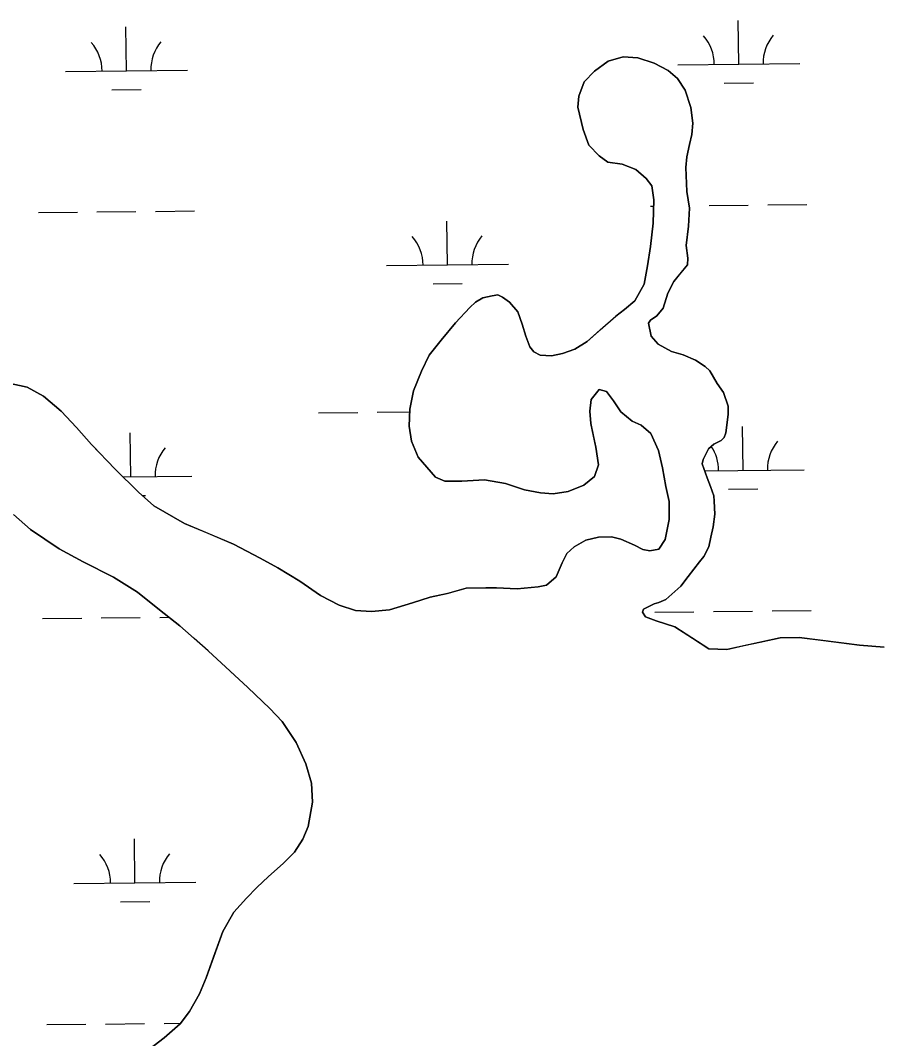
# Model space of a CAD drawing. Extents: x 3734862 to 3772949, y 391520 to 417239.
# Drawn here: x 3763210 to 3763917, y 410287 to 411121 of the extents above; entities that cross this region are included whole.
import ezdxf

# ---------------------------------------------------------------- set-up
doc = ezdxf.new("R2010")
doc.units = 0
doc.layers.add('V-TOPO-SHOR', color=7, linetype='Continuous')
doc.layers.add('V-WETL-SWMP', color=7, linetype='Continuous')

msp = doc.modelspace()

# ---------------------------------------------------------------- linework, layer by layer
at = {"layer": 'V-TOPO-SHOR'}
for p, q in [((3763199.397, 410824.275), (3763215.701, 410820.6289999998)), ((3763215.701, 410820.629), (3763229.2060000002, 410813.414)), ((3763229.2060000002, 410813.414), (3763243.487, 410801.02400000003)), ((3763243.487, 410801.02400000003), (3763256.1720000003, 410787.84299999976)), ((3763256.1720000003, 410787.843), (3763268.4560000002, 410773.8650000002)), ((3763268.4560000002, 410773.865), (3763287.879, 410753.496)), ((3763287.879, 410753.496), (3763306.909, 410734.718)), ((3763306.909, 410734.718), (3763319.603, 410723.528)), ((3763319.603, 410723.528), (3763344.6210000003, 410709.1059999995)), ((3763218.444, 410704.012), (3763204.56, 410716.40299999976)), ((3763344.6210000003, 410709.1059999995), (3763363.694, 410701.07299999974)), ((3763241.865, 410688.402), (3763218.444, 410704.012)), ((3763363.694, 410701.07300000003), (3763384.753999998, 410692.23800000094)), ((3763261.7219999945, 410677.5810000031), (3763241.865, 410688.402)), ((3763384.753999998, 410692.23800000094), (3763406.598, 410680.614)), ((3763406.598, 410680.614), (3763421.292, 410672.598)), ((3763286.349, 410665.14900000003), (3763261.7219999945, 410677.5810000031)), ((3763421.292, 410672.598), (3763439.1609999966, 410661.78400000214)), ((3763306.201, 410652.738), (3763286.349, 410665.14900000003)), ((3763439.1609999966, 410661.78400000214), (3763456.2290000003, 410650.178)), ((3763560.1070000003, 410651.77400000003), (3763575.6459999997, 410656.09500000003)), ((3763575.6459999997, 410656.09500000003), (3763591.565, 410656.431)), ((3763591.565, 410656.431), (3763600.322, 410656.396)), ((3763600.322, 410656.396), (3763617.431, 410655.53599999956)), ((3763617.431, 410655.53599999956), (3763634.5500000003, 410657.0639999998)), ((3763634.5500000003, 410657.064), (3763641.323, 410658.6310000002)), ((3763324.0550000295, 410638.3429999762), (3763306.201, 410652.738)), ((3763456.2290000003, 410650.178), (3763471.323, 410642.16299999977)), ((3763531.423, 410643.924), (3763546.167, 410648.642)), ((3763546.167, 410648.642), (3763560.1070000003, 410651.77400000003)), ((3763340.7219999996, 410625.14599999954), (3763324.0550000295, 410638.3429999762)), ((3763471.323, 410642.163), (3763484.835000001, 410637.7329999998)), ((3763497.964999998, 410636.88699999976), (3763512.6959999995, 410638.423)), ((3763512.6959999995, 410638.423), (3763531.423, 410643.924)), ((3763484.835000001, 410637.73299999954), (3763497.964999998, 410636.88699999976)), ((3763720.038, 410636.44), (3763722.4089999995, 410632.4529999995)), ((3763722.4089999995, 410632.4529999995), (3763731.1520000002, 410629.23600000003)), ((3763352.6210000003, 410614.75399999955), (3763340.7219999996, 410625.14599999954)), ((3763731.1520000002, 410629.23600000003), (3763746.6560000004, 410624.40199999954)), ((3763746.6560000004, 410624.40199999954), (3763760.949, 410615.194)), ((3763364.1239999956, 410604.76000000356), (3763352.6210000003, 410614.75399999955)), ((3763760.949, 410615.194), (3763774.4450000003, 410606.38599999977)), ((3763816.6520000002, 410611.799), (3763832.983, 410615.319)), ((3763832.983, 410615.319), (3763848.505, 410615.655)), ((3763848.505, 410615.655), (3763868.395, 410613.194)), ((3763868.395, 410613.194), (3763897.8310000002, 410609.5009999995)), ((3763378.401, 410591.5729999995), (3763364.1239999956, 410604.76000000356)), ((3763774.4450000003, 410606.38599999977), (3763789.168, 410605.93300000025)), ((3763789.168, 410605.933), (3763803.508, 410609.063)), ((3763803.508, 410609.063), (3763816.6520000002, 410611.799)), ((3763897.8310000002, 410609.5009999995), (3763918.119999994, 410607.832)), ((3763396.642, 410574.7889999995), (3763378.401, 410591.5729999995)), ((3763414.489, 410557.609), (3763396.642, 410574.7889999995)), ((3763424.796, 410546.822), (3763414.489, 410557.609)), ((3763436.271, 410529.668), (3763424.796, 410546.822)), ((3763444.164, 410512.12700000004), (3763436.271, 410529.668)), ((3763448.8789999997, 410496.1890000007), (3763444.164, 410512.12700000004)), ((3763449.616, 410480.66500000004), (3763448.8789999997, 410496.1890000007)), ((3763445.958, 410460.779), (3763449.616, 410480.66500000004)), ((3763441.543, 410450.449), (3763445.958, 410460.779)), ((3763434.735, 410439.73), (3763441.543, 410450.449)), ((3763425.548, 410430.61), (3763434.735, 410439.73)), ((3763413.569, 410419.912), (3763425.548, 410430.61)), ((3763403.9820000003, 410410.794), (3763413.569, 410419.912)), ((3763395.592, 410402.069), (3763403.9820000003, 410410.794)), ((3763385.2, 410390.568), (3763395.592, 410402.069)), ((3763375.9860000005, 410374.68400000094), (3763385.2, 410390.568)), ((3763368.342999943, 410353.6199998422), (3763375.986000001, 410374.68400000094)), ((3763362.312, 410336.929), (3763368.342999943, 410353.6199998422)), ((3763357.0870000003, 410323.815), (3763362.312, 410336.929)), ((3763348.674, 410309.121), (3763357.0870000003, 410323.815)), ((3763341.076, 410299.202), (3763348.674, 410309.121)), ((3763327.898999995, 410287.7089999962), (3763341.076, 410299.202)), ((3763311.5340000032, 410275.0360000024), (3763327.898999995, 410287.7089999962))]:
    msp.add_line(p, q, dxfattribs=at)
for points in [[(3763676.119, 411019.066), (3763671.392, 411031.819), (3763667.083, 411050.143), (3763667.914, 411059.293), (3763672.336, 411070.817), (3763680.727, 411079.542), (3763691.9, 411087.857), (3763704.252, 411091.391), (3763716.188, 411090.55), (3763729.702, 411086.12200000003), (3763741.22, 411080.107), (3763748.759, 411073.711), (3763755.089, 411064.137), (3763759.81, 411049.79000000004), (3763761.3540000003, 411037.05), (3763760.525, 411027.89900000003), (3763758.501, 411019.55), (3763756.4760000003, 411009.607), (3763755.644, 411000.855), (3763756.365, 410980.953), (3763758.702, 410967.414), (3763757.85, 410952.691), (3763755.8000000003, 410936.78), (3763757.352, 410926.427), (3763756.935, 410920.856), (3763751.3370000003, 410914.112), (3763745.738, 410907.368), (3763740.927, 410897.835), (3763736.901, 410885.512), (3763731.703, 410879.16500000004), (3763726.5160000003, 410875.602), (3763724.914, 410873.222), (3763727.261, 410862.466), (3763732.809, 410856.078), (3763743.93, 410850.065), (3763753.471, 410847.243), (3763763.4020000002, 410842.828), (3763771.342, 410837.624), (3763775.309, 410834.027), (3763781.24, 410823.658), (3763786.387, 410816.474), (3763790.323, 410805.316), (3763790.299, 410798.552), (3763789.475, 410791.787), (3763788.251, 410783.436), (3763787.042, 410779.46), (3763784.644, 410777.081), (3763778.664, 410773.92100000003), (3763774.273, 410770.355), (3763769.862, 410761.616), (3763769.051, 410758.036), (3763772.987, 410746.482), (3763775.7460000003, 410739.30700000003), (3763778.502, 410731.73600000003), (3763778.883, 410727.355), (3763779.241, 410716.609), (3763778.009, 410706.267), (3763775.987, 410697.91500000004), (3763774.365, 410689.963), (3763770.355, 410682.01900000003), (3763766.757, 410677.654), (3763757.557, 410665.749), (3763751.559, 410657.813), (3763739.1780000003, 410646.717), (3763733.598, 410644.35000000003), (3763729.614, 410643.17), (3763720.843, 410638.826), (3763720.038, 410636.442)], [(3763641.321, 410658.631), (3763649.306, 410665.364), (3763654.125, 410676.88800000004), (3763658.1350000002, 410684.433), (3763664.125, 410689.983), (3763673.698, 410695.51900000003), (3763684.055, 410697.866), (3763694.8000000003, 410698.22500000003), (3763702.353, 410696.205), (3763713.478, 410691.38800000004), (3763720.23, 410687.782), (3763726.196, 410686.563), (3763733.366, 410688.13), (3763738.5700000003, 410696.07), (3763741.816, 410712.37200000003), (3763741.872, 410727.097), (3763739.131, 410739.447), (3763736.403, 410754.579), (3763733.274, 410768.919), (3763726.96, 410782.87200000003), (3763719.026, 410789.668), (3763711.477, 410792.881), (3763702.3510000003, 410800.47500000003), (3763696.416, 410809.652), (3763690.475, 410817.23600000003), (3763684.5130000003, 410818.852), (3763678.113, 410810.518), (3763676.882, 410800.971), (3763677.64, 410791.01900000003), (3763679.989, 410780.26300000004), (3763681.9450000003, 410771.50200000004), (3763683.88, 410757.168), (3763680.661, 410747.626), (3763671.877, 410740.49700000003), (3763659.122, 410735.371), (3763646.779, 410733.43), (3763636.434, 410734.26300000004), (3763623.311, 410736.702), (3763607.81, 410741.935), (3763590.707, 410744.786), (3763571.998, 410743.661), (3763558.0700000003, 410743.715), (3763550.519, 410746.928), (3763536.254, 410763.3), (3763530.731, 410776.454), (3763528.789, 410788.797), (3763529.24, 410802.726), (3763532.4820000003, 410817.836), (3763538.909, 410833.73), (3763545.327, 410846.84), (3763554.924, 410859.14), (3763566.917, 410873.423), (3763578.509, 410886.112), (3763583.299, 410890.472), (3763589.2830000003, 410894.032), (3763596.8510000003, 410895.594), (3763601.629, 410896.373), (3763605.204, 410894.37), (3763611.1580000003, 410890.368), (3763617.894, 410882.38300000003), (3763621.437, 410872.419), (3763624.585, 410862.458), (3763627.735, 410853.69), (3763630.903, 410849.699), (3763636.066, 410846.893), (3763645.616, 410846.45900000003), (3763654.379, 410848.417), (3763664.74, 410851.958), (3763674.714, 410858.288), (3763685.494, 410867.799), (3763698.272, 410878.893), (3763705.4560000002, 410884.439), (3763713.841, 410891.57), (3763721.453, 410905.07300000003), (3763724.298, 410920.185), (3763726.745, 410936.094), (3763728.807, 410955.189), (3763729.278, 410974.291), (3763727.73, 410985.837), (3763722.977, 410991.826), (3763714.648, 410999.02), (3763703.521, 411003.44), (3763691.5870000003, 411005.078), (3763684.444, 411010.278), (3763676.119, 411019.066)], [(3763199.397, 410824.275), (3763215.701, 410820.629), (3763229.2060000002, 410813.414), (3763243.485, 410801.02400000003), (3763256.1720000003, 410787.843), (3763268.4560000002, 410773.865), (3763287.879, 410753.496), (3763306.909, 410734.718), (3763319.603, 410723.528), (3763344.6210000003, 410709.106), (3763363.6920000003, 410701.07300000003), (3763384.754, 410692.23600000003), (3763406.598, 410680.614)], [(3763311.534, 410275.036), (3763327.899, 410287.70900000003), (3763341.076, 410299.2), (3763348.674, 410309.121), (3763357.0870000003, 410323.815), (3763362.312, 410336.929), (3763368.345, 410353.62), (3763375.986, 410374.684), (3763385.2, 410390.568), (3763395.592, 410402.069), (3763403.9820000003, 410410.794), (3763413.569, 410419.912), (3763425.548, 410430.61), (3763434.735, 410439.73), (3763441.543, 410450.449), (3763445.958, 410460.779), (3763449.616, 410480.66500000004), (3763448.879, 410496.189), (3763444.164, 410512.12700000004), (3763436.271, 410529.668), (3763424.794, 410546.822), (3763414.489, 410557.609), (3763396.644, 410574.789), (3763378.401, 410591.57300000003), (3763364.1240000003, 410604.76), (3763352.6210000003, 410614.754), (3763340.722, 410625.146), (3763324.055, 410638.343), (3763306.201, 410652.738), (3763286.349, 410665.14900000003), (3763261.722, 410677.581), (3763241.865, 410688.402), (3763218.444, 410704.012), (3763204.56, 410716.403)], [(3763406.598, 410680.614), (3763421.292, 410672.598), (3763439.161, 410661.784), (3763456.2290000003, 410650.178), (3763471.323, 410642.163), (3763484.835, 410637.733), (3763497.965, 410636.887), (3763512.696, 410638.423), (3763531.423, 410643.924), (3763546.167, 410648.642), (3763560.1070000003, 410651.77400000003), (3763575.646, 410656.093), (3763591.565, 410656.431), (3763600.322, 410656.396), (3763617.431, 410655.536), (3763634.5500000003, 410657.064), (3763641.321, 410658.631)], [(3763720.479016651, 410635.7000280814), (3763722.409, 410632.453), (3763731.1520000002, 410629.23600000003), (3763746.656, 410624.402), (3763760.949, 410615.194), (3763774.4450000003, 410606.386), (3763789.168, 410605.933), (3763803.508, 410609.063), (3763816.6520000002, 410611.799), (3763832.983, 410615.319), (3763848.505, 410615.657), (3763868.395, 410613.194), (3763897.8310000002, 410609.501), (3763918.12, 410607.832)]]:
    msp.add_lwpolyline(points, dxfattribs=at)
at = {"layer": 'V-WETL-SWMP'}
for p, q in [((3763297.066911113, 411079.9835277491), (3763296.686668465, 411115.98151827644)), ((3763798.9469083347, 411085.28480914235), (3763798.5666656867, 411121.2827996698)), ((3763247.069700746, 411079.4554148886), (3763347.0641214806, 411080.51164060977)), ((3763748.9496979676, 411084.7566962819), (3763848.9441187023, 411085.81292200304)), ((3763285.2305674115, 411064.4266420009), (3763309.229228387, 411064.6801361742)), ((3763787.1105646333, 411069.72792339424), (3763811.109225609, 411069.9814175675)), ((3763224.8822336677, 410963.7826168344), (3763256.8804483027, 410964.1206090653)), ((3763272.8795556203, 410964.28960518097), (3763304.8777702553, 410964.6275974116)), ((3763320.8768775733, 410964.7965935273), (3763352.875092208, 410965.13458575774)), ((3763726.7622308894, 410969.0838982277), (3763729.1505071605, 410969.1091252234)), ((3763758.3561337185, 410969.41761977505), (3763758.760445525, 410969.4218904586)), ((3763774.759552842, 410969.5908865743), (3763806.757767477, 410969.9288788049)), ((3763822.756874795, 410970.09787492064), (3763854.75508943, 410970.435867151)), ((3763560.1979592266, 410920.89191695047), (3763559.817716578, 410956.8899074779)), ((3763510.2007488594, 410920.3638040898), (3763610.1951695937, 410921.4200298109)), ((3763548.361615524, 410905.33503120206), (3763572.3602765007, 410905.58852537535)), ((3763454.6281457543, 410799.69910534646), (3763486.62636039, 410800.03709757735)), ((3763502.625467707, 410800.20609369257), (3763529.1675120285, 410800.486453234)), ((3763802.460720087, 410752.6283786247), (3763802.080477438, 410788.6263691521)), ((3763300.580722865, 410747.3270972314), (3763300.200480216, 410783.32508775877)), ((3763294.1993449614, 410747.25969171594), (3763350.5779332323, 410747.8552100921)), ((3763771.0063446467, 410752.2961308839), (3763852.4579304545, 410753.15649148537)), ((3763309.9988019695, 410731.99471868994), (3763312.7430401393, 410732.0237056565)), ((3763790.624376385, 410737.07149287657), (3763814.623037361, 410737.32498704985)), ((3763826.2706865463, 410637.4414444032), (3763858.2689011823, 410637.7794366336)), ((3763228.3960454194, 410631.12618631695), (3763260.3942600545, 410631.46417854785)), ((3763276.393367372, 410631.6331746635), (3763308.3915820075, 410631.9711668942)), ((3763324.3906893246, 410632.14016300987), (3763331.790190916, 410632.2183228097)), ((3763730.276042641, 410636.4274677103), (3763762.2742572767, 410636.7654599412)), ((3763778.273364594, 410636.93445605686), (3763810.2715792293, 410637.2724482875)), ((3763304.0945346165, 410414.67066671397), (3763303.7142919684, 410450.66865724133)), ((3763254.0973242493, 410414.1425538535), (3763354.091744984, 410415.19877957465)), ((3763292.258190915, 410399.1137809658), (3763316.2568518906, 410399.3672751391)), ((3763231.909857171, 410298.4697557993), (3763263.9080718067, 410298.8077480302)), ((3763279.907179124, 410298.97674414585), (3763311.905393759, 410299.3147363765)), ((3763327.904501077, 410299.4837324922), (3763341.4017839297, 410299.62630221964))]:
    msp.add_line(p, q, dxfattribs=at)
for points in [[(3763774.446, 410606.387), (3763746.6550000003, 410624.402), (3763731.153, 410629.23600000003), (3763722.409, 410632.453), (3763720.037, 410636.442), (3763720.842, 410638.827), (3763729.614, 410643.17100000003), (3763733.598, 410644.35000000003), (3763739.179, 410646.717), (3763751.558, 410657.813), (3763757.558, 410665.75), (3763766.756, 410677.655), (3763770.355, 410682.01900000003), (3763774.365, 410689.963), (3763775.987, 410697.916), (3763778.008, 410706.266), (3763779.242, 410716.609), (3763778.884, 410727.356), (3763778.503, 410731.735), (3763775.7460000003, 410739.30700000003), (3763772.987, 410746.481), (3763769.051, 410758.037), (3763769.861, 410761.616), (3763774.272, 410770.355), (3763778.663, 410773.92), (3763784.645, 410777.081), (3763787.042, 410779.46), (3763788.251, 410783.435), (3763789.4760000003, 410791.788), (3763790.298, 410798.55100000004), (3763790.324, 410805.316), (3763786.386, 410816.474), (3763781.24, 410823.658), (3763775.309, 410834.028), (3763771.343, 410837.624), (3763763.403, 410842.828), (3763753.471, 410847.244), (3763743.93, 410850.066), (3763732.809, 410856.078), (3763727.262, 410862.466), (3763724.915, 410873.221), (3763726.5160000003, 410875.602), (3763731.703, 410879.16500000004), (3763736.901, 410885.512), (3763740.927, 410897.83400000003), (3763745.739, 410907.368), (3763756.934, 410920.856), (3763757.353, 410926.427), (3763755.8000000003, 410936.78), (3763757.8510000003, 410952.691), (3763758.702, 410967.413), (3763756.366, 410980.953), (3763755.645, 411000.855), (3763756.475, 411009.607), (3763758.502, 411019.549), (3763760.524, 411027.89900000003), (3763761.355, 411037.049), (3763759.811, 411049.79000000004), (3763755.09, 411064.136), (3763748.758, 411073.711), (3763741.221, 411080.107), (3763729.702, 411086.121), (3763716.188, 411090.55), (3763704.252, 411091.391), (3763691.901, 411087.856), (3763680.7260000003, 411079.541), (3763672.336, 411070.817), (3763667.914, 411059.293), (3763667.083, 411050.142), (3763671.392, 411031.819), (3763676.119, 411019.066), (3763684.443, 411010.279), (3763691.5870000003, 411005.078), (3763703.52, 411003.441), (3763714.647, 410999.021), (3763722.977, 410991.825), (3763727.73, 410985.838), (3763729.278, 410974.29000000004), (3763728.808, 410955.189), (3763726.745, 410936.094), (3763724.2970000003, 410920.184), (3763721.454, 410905.072), (3763713.841, 410891.57), (3763705.4560000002, 410884.438), (3763698.272, 410878.893), (3763674.713, 410858.288), (3763664.739, 410851.958), (3763654.379, 410848.416), (3763645.616, 410846.45900000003), (3763636.066, 410846.893), (3763630.903, 410849.699), (3763627.734, 410853.69), (3763624.5840000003, 410862.458), (3763621.437, 410872.419), (3763617.893, 410882.382), (3763611.1580000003, 410890.367), (3763605.204, 410894.37), (3763601.629, 410896.373), (3763596.8510000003, 410895.59500000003), (3763589.2830000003, 410894.032), (3763583.3000000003, 410890.473)], [(3763583.3000000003, 410890.473), (3763578.508, 410886.113), (3763566.918, 410873.422), (3763554.9250000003, 410859.14), (3763545.327, 410846.84), (3763538.909, 410833.731), (3763532.481, 410817.836), (3763529.24, 410802.72500000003), (3763528.789, 410788.797), (3763530.7320000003, 410776.453), (3763536.254, 410763.299), (3763550.519, 410746.927), (3763558.069, 410743.715), (3763571.998, 410743.662), (3763590.707, 410744.78500000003), (3763607.809, 410741.934), (3763623.31, 410736.702), (3763636.434, 410734.264), (3763646.779, 410733.429), (3763659.123, 410735.37200000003), (3763671.878, 410740.49700000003), (3763680.661, 410747.62700000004), (3763683.881, 410757.167), (3763681.9450000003, 410771.501), (3763677.6410000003, 410791.01900000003), (3763676.883, 410800.971), (3763678.113, 410810.518), (3763684.5130000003, 410818.851), (3763690.4760000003, 410817.23600000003), (3763696.417, 410809.652), (3763702.352, 410800.476), (3763711.477, 410792.88), (3763719.026, 410789.668), (3763726.96, 410782.87200000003), (3763733.275, 410768.919), (3763736.404, 410754.58), (3763739.132, 410739.446), (3763741.8710000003, 410727.098), (3763741.816, 410712.373), (3763738.5700000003, 410696.069), (3763733.366, 410688.129), (3763726.196, 410686.564), (3763720.231, 410687.781), (3763713.4790000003, 410691.38800000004), (3763702.3540000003, 410696.206), (3763694.8000000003, 410698.224), (3763684.054, 410697.867), (3763673.697, 410695.51900000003), (3763664.125, 410689.983), (3763658.134, 410684.434), (3763654.126, 410676.88800000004), (3763649.306, 410665.365), (3763641.321, 410658.63), (3763634.5500000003, 410657.063), (3763617.431, 410655.536), (3763600.321, 410656.397), (3763591.565, 410656.431), (3763575.645, 410656.093), (3763560.108, 410651.77400000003), (3763546.166, 410648.643), (3763531.423, 410643.923), (3763512.697, 410638.423), (3763497.966, 410636.887), (3763484.836, 410637.733), (3763471.322, 410642.162), (3763456.2290000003, 410650.178), (3763439.16, 410661.78500000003), (3763421.292, 410672.598), (3763406.597, 410680.613), (3763384.753, 410692.237), (3763344.6210000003, 410709.105), (3763319.603, 410723.527), (3763306.91, 410734.718), (3763287.879, 410753.496), (3763268.455, 410773.866), (3763256.171, 410787.842), (3763243.485, 410801.023), (3763229.205, 410813.41500000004), (3763215.701, 410820.63), (3763199.398, 410824.27400000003)], [(3763204.56, 410716.402), (3763218.443, 410704.012), (3763241.864, 410688.402), (3763261.722, 410677.581), (3763286.349, 410665.15), (3763306.201, 410652.738), (3763324.056, 410638.343), (3763340.721, 410625.146), (3763364.1240000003, 410604.76), (3763396.644, 410574.789), (3763414.488, 410557.608), (3763424.795, 410546.82300000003), (3763436.271, 410529.667), (3763444.164, 410512.126), (3763448.879, 410496.189), (3763449.616, 410480.66500000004), (3763445.9590000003, 410460.78), (3763441.542, 410450.449), (3763434.736, 410439.73), (3763425.548, 410430.61100000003), (3763413.568, 410419.911), (3763403.9820000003, 410410.794), (3763395.591, 410402.07), (3763385.2, 410390.568), (3763375.986, 410374.684), (3763362.312, 410336.928), (3763357.088, 410323.815), (3763348.6750000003, 410309.121), (3763341.076, 410299.201), (3763327.899, 410287.70900000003), (3763311.534, 410275.036)], [(3763918.1210000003, 410607.832), (3763897.8310000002, 410609.501), (3763848.505, 410615.658), (3763832.9820000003, 410615.319), (3763789.169, 410605.933), (3763774.446, 410606.387)]]:
    msp.add_lwpolyline(points, dxfattribs=at)
for centre, radius, start, end in [((3763743.702039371, 411085.1760957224), 35.24628790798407, 359.8333639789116, 41.37702231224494), ((3763854.181747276, 411086.343075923), 35.246287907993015, 139.83336093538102, 181.37701926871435), ((3763241.8220421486, 411079.87481432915), 35.24628790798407, 359.8333639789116, 41.37702231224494), ((3763352.301750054, 411081.0417945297), 35.246287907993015, 139.83336093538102, 181.37701926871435), ((3763504.9530902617, 410920.7832035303), 35.24628790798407, 359.8333639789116, 41.37702231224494), ((3763615.432798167, 410921.95018373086), 35.246287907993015, 139.83336093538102, 181.37701926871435), ((3763747.215851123, 410752.51966520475), 35.24628790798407, 359.8333639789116, 33.85182510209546), ((3763857.6955590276, 410753.6866454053), 35.246287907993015, 139.83336093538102, 181.37701926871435), ((3763245.3358539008, 410747.2183838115), 35.24628790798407, 38.8094517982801, 41.37702231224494), ((3763355.815561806, 410748.38536401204), 35.246287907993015, 139.83336093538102, 181.37701926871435), ((3763248.8496656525, 410414.56195329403), 35.24628790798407, 359.8333639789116, 41.37702231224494), ((3763359.3293735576, 410415.7289334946), 35.246287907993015, 139.83336093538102, 181.37701926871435)]:
    msp.add_arc(centre, radius, start, end, dxfattribs=at)

doc.saveas('drawing.dxf')
